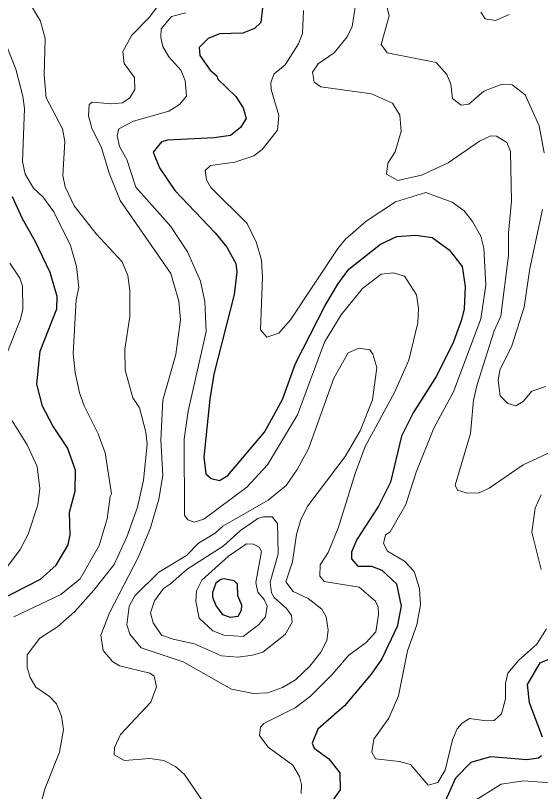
# Model space of a CAD drawing. Extents: x 673.3 to 698.5, y 6984.3 to 7012.3.
# Drawn here: x 686.433 to 687.278, y 7000.05 to 7001.299 of the extents above; entities that cross this region are included whole.
import ezdxf

# ---------------------------------------------------------------- set-up
doc = ezdxf.new("R2010")
doc.units = 0
doc.header["$LTSCALE"] = 0.032
doc.layers.add('1', color=7, linetype='Continuous', lineweight=25)
doc.layers.add('2', color=7, linetype='Continuous', lineweight=13)

msp = doc.modelspace()

# ---------------------------------------------------------------- linework, layer by layer
at = {"layer": '1'}
for points in [[(686.8305, 7001.3112), (686.8282, 7001.2877), (686.8178, 7001.2779), (686.7989, 7001.2704)], [(686.7989, 7001.2704), (686.7614, 7001.2695), (686.7433, 7001.2619), (686.7289, 7001.2472), (686.7298, 7001.2345), (686.7463, 7001.2106), (686.7572, 7001.2019), (686.759, 7001.1961), (686.788, 7001.1687), (686.7998, 7001.1503), (686.8045, 7001.1331), (686.795, 7001.1183), (686.7793, 7001.1059), (686.753, 7001.1017), (686.6778, 7001.0984), (686.6684, 7001.0957), (686.6549, 7001.0789), (686.665, 7001.0536), (686.6894, 7001.0174), (686.7547, 7000.9488), (686.7734, 7000.9261), (686.7876, 7000.8999), (686.7891, 7000.8864), (686.7851, 7000.8496), (686.7526, 7000.7214), (686.7459, 7000.6815), (686.7363, 7000.588), (686.7395, 7000.5613), (686.7479, 7000.5537), (686.7614, 7000.5506), (686.775, 7000.5584), (686.8341, 7000.6281), (686.8629, 7000.6808), (686.8838, 7000.7388), (686.9312, 7000.8321), (686.9516, 7000.8666), (686.9696, 7000.8904), (687.0204, 7000.9307), (687.0468, 7000.9429), (687.0771, 7000.9454), (687.1034, 7000.9413), (687.1307, 7000.9219), (687.1516, 7000.895), (687.1564, 7000.8626), (687.1548, 7000.8265), (687.1508, 7000.8089), (687.1366, 7000.7709), (687.1097, 7000.718), (687.0729, 7000.6594), (687.054, 7000.6216), (687.0366, 7000.5477), (687.0173, 7000.5092), (686.9825, 7000.4558), (686.974, 7000.4354), (686.9735, 7000.4245), (686.9838, 7000.4125), (687.006, 7000.4127), (687.0224, 7000.4061), (687.0462, 7000.3844), (687.0539, 7000.3485), (687.0474, 7000.3154), (687.0226, 7000.2636), (687.0056, 7000.2389), (686.9623, 7000.1878), (686.9195, 7000.1505), (686.9107, 7000.128), (686.9138, 7000.1197), (686.9373, 7000.1025), (686.9549, 7000.0802), (686.9553, 7000.0527), (686.9383, 7000.0287)], [(686.4072, 7000.3582), (686.4734, 7000.3918), (686.499, 7000.4142), (686.5179, 7000.447), (686.5212, 7000.463), (686.5205, 7000.4994), (686.5293, 7000.5333), (686.5301, 7000.5672), (686.5171, 7000.6033), (686.4936, 7000.6387), (686.4766, 7000.6699), (686.4675, 7000.7057), (686.4732, 7000.7584), (686.5, 7000.8265), (686.5002, 7000.8467), (686.4893, 7000.8854), (686.4649, 7000.9359), (686.4446, 7000.9714), (686.4287, 7001.0069)], [(687.281, 7000.1375), (687.2599, 7000.1929), (687.257, 7000.2224), (687.277, 7000.2572), (687.3437, 7000.2858)], [(687.1002, 6999.9796), (687.1416, 7000.0721), (687.166, 7000.0974), (687.1979, 7000.1066), (687.2557, 7000.1018), (687.2745, 7000.1042), (687.2795, 7000.1078)]]:
    msp.add_lwpolyline(points, dxfattribs=at)
msp.add_lwpolyline([(686.7908, 7000.3651), (686.7907, 7000.3839), (686.7853, 7000.3889), (686.7691, 7000.3924), (686.7637, 7000.3914), (686.7558, 7000.3851), (686.7501, 7000.3704), (686.7501, 7000.3627), (686.7563, 7000.3483), (686.7662, 7000.3349), (686.7789, 7000.3304), (686.7914, 7000.3324), (686.7971, 7000.3417), (686.7974, 7000.3501)], close=True, dxfattribs=at)
at = {"layer": '2'}
for points in [[(687.0221, 7001.3498), (687.0342, 7001.2982), (687.0214, 7001.2522), (687.031, 7001.2388), (687.1101, 7001.2229), (687.1273, 7001.2038), (687.1336, 7001.1881), (687.1363, 7001.1652), (687.15, 7001.1545), (687.1625, 7001.1559), (687.1868, 7001.177), (687.2142, 7001.188), (687.2323, 7001.187), (687.2531, 7001.1712), (687.2753, 7001.1213), (687.2834, 7001.0776)], [(686.5098, 7001.0413), (686.5129, 7001.0959), (686.5091, 7001.1165), (686.4827, 7001.1663), (686.4797, 7001.2034), (686.4812, 7001.2617), (686.4735, 7001.2897), (686.4578, 7001.3165)], [(686.6907, 7000.0902), (686.6721, 7000.1), (686.6493, 7000.1033), (686.6086, 7000.1001), (686.5919, 7000.1091), (686.5924, 7000.1207), (686.6023, 7000.1418), (686.651, 7000.1939), (686.6603, 7000.2187), (686.6564, 7000.2357), (686.6493, 7000.2404), (686.6009, 7000.2522), (686.5894, 7000.2591), (686.5742, 7000.2771), (686.5709, 7000.3014), (686.5852, 7000.3389), (686.6306, 7000.4268), (686.6504, 7000.4741), (686.6638, 7000.5206), (686.6702, 7000.5588), (686.667, 7000.6161), (686.6702, 7000.6796), (686.6913, 7000.7532), (686.6987, 7000.8093), (686.696, 7000.8391), (686.6831, 7000.8838), (686.6019, 7001.0009), (686.5841, 7001.0452), (686.5715, 7001.0858), (686.556, 7001.1174), (686.5506, 7001.1373), (686.5521, 7001.1557), (686.5565, 7001.1593), (686.5885, 7001.1564), (686.6053, 7001.158), (686.6173, 7001.1662), (686.6252, 7001.1797), (686.6246, 7001.1992), (686.6083, 7001.2218), (686.6059, 7001.2407), (686.6205, 7001.2673), (686.649, 7001.2963), (686.6614, 7001.3128)], [(687.1897, 7000.865), (687.1865, 7000.9242), (687.1816, 7000.9438), (687.1684, 7000.9673), (687.1549, 7000.9843), (687.1354, 7000.9986), (687.0932, 7001.0139), (687.0443, 7000.9991), (686.9975, 7000.9677), (686.9642, 7000.9389), (686.9516, 7000.924), (686.8759, 7000.8088), (686.8567, 7000.7875), (686.8374, 7000.7809), (686.8272, 7000.7927), (686.8306, 7000.8776), (686.829, 7000.905), (686.8212, 7000.933), (686.8062, 7000.9641), (686.7476, 7001.0222), (686.7407, 7001.0343), (686.7387, 7001.0493), (686.7468, 7001.0576), (686.7862, 7001.0627), (686.8166, 7001.0732), (686.8301, 7001.0833), (686.855, 7001.1142), (686.8567, 7001.1376), (686.8444, 7001.1799), (686.8438, 7001.1907), (686.8493, 7001.205), (686.8669, 7001.2195), (686.8883, 7001.253), (686.8949, 7001.2696), (686.8966, 7001.307)], [(687.3038, 7000.601), (687.2501, 7000.5756), (687.195, 7000.5384), (687.1779, 7000.5304), (687.1583, 7000.5307), (687.1442, 7000.535), (687.1403, 7000.543), (687.1653, 7000.6261), (687.1702, 7000.6796), (687.1756, 7000.7049), (687.2031, 7000.7913), (687.2141, 7000.8149), (687.2264, 7000.9125), (687.2265, 7000.9492), (687.2313, 7001.0002), (687.2293, 7001.08), (687.2238, 7001.0945), (687.2067, 7001.1047), (687.1979, 7001.105), (687.1798, 7001.0967), (687.1293, 7001.0617), (687.0866, 7001.0421), (687.0485, 7001.0335), (687.0299, 7001.0437), (687.032, 7001.0613), (687.0441, 7001.0795), (687.0537, 7001.1128), (687.0514, 7001.1386), (687.0397, 7001.1578), (687.0057, 7001.1726), (686.9244, 7001.1841), (686.9137, 7001.1917), (686.9113, 7001.2074), (686.9202, 7001.2212), (686.9458, 7001.2389), (686.9666, 7001.2646), (686.9747, 7001.281), (686.9804, 7001.3156)], [(686.7074, 7001.3029), (686.6841, 7001.2974), (686.6678, 7001.2774), (686.6673, 7001.2634), (686.6706, 7001.249), (686.6799, 7001.2321), (686.6995, 7001.2108), (686.7061, 7001.1943), (686.7083, 7001.1692), (686.6969, 7001.1553), (686.6798, 7001.1448), (686.6233, 7001.1287), (686.5998, 7001.1165), (686.597, 7001.1053), (686.6007, 7001.0878), (686.6123, 7001.0669), (686.6268, 7001.0227), (686.6832, 7000.9593), (686.7101, 7000.9185), (686.731, 7000.8711), (686.7377, 7000.8385), (686.7402, 7000.7904), (686.711, 7000.6623), (686.7048, 7000.6169), (686.7052, 7000.4947), (686.7108, 7000.4872), (686.7208, 7000.4836), (686.7363, 7000.4883), (686.8055, 7000.5396), (686.8388, 7000.5757), (686.8871, 7000.6561), (686.9302, 7000.773), (686.957, 7000.817), (686.9916, 7000.8596), (687.0216, 7000.8825), (687.041, 7000.8845), (687.0588, 7000.8792), (687.0783, 7000.8495), (687.0814, 7000.8271), (687.0807, 7000.8042), (687.0658, 7000.7444), (687.0429, 7000.6923), (686.9957, 7000.6052), (686.9794, 7000.562), (686.9528, 7000.4754), (686.936, 7000.4347), (686.9233, 7000.415), (686.9227, 7000.3968), (686.9299, 7000.3878), (686.9859, 7000.3787), (687.0122, 7000.3566), (687.0164, 7000.3469), (687.0172, 7000.3351), (687.0127, 7000.3068), (686.9976, 7000.2898), (686.9694, 7000.2696), (686.9427, 7000.2381), (686.9077, 7000.2035), (686.8831, 7000.1849), (686.833, 7000.1594), (686.8274, 7000.1538)], [(687.1816, 7001.3039), (687.1889, 7001.2936), (687.2052, 7001.2907), (687.2275, 7001.3006)], [(686.4167, 7001.2558), (686.4341, 7001.2123), (686.4453, 7001.1691), (686.4478, 7001.1493), (686.4447, 7001.0637), (686.449, 7001.0432), (686.4622, 7001.021), (686.4774, 7001.007), (686.495, 7000.9831), (686.5216, 7000.9286), (686.5317, 7000.8949), (686.535, 7000.8612), (686.531, 7000.8411), (686.5261, 7000.7551), (686.5293, 7000.7242), (686.5362, 7000.6918), (686.5437, 7000.6707), (686.5662, 7000.6256), (686.5774, 7000.595), (686.588, 7000.5288), (686.5856, 7000.5248), (686.5809, 7000.4887), (686.5677, 7000.4457), (686.5373, 7000.3925), (686.5063, 7000.3673), (686.4308, 7000.331)], [(686.4585, 6999.9642), (686.4801, 7000.0528), (686.504, 7000.1132), (686.5107, 7000.1499), (686.5075, 7000.1711), (686.4991, 7000.1913), (686.4882, 7000.2032), (686.4662, 7000.218), (686.457, 7000.2334), (686.452, 7000.2497), (686.4521, 7000.2698), (686.4727, 7000.2967), (686.5009, 7000.3152), (686.5287, 7000.3398), (686.5596, 7000.374), (686.592, 7000.4154), (686.6123, 7000.46), (686.6295, 7000.5075), (686.6392, 7000.5513), (686.6449, 7000.6088), (686.6432, 7000.6284), (686.6326, 7000.6672), (686.6221, 7000.6835), (686.6098, 7000.7281), (686.6095, 7000.7619), (686.6173, 7000.8146), (686.6172, 7000.8564), (686.614, 7000.8804), (686.605, 7000.9022), (686.5629, 7000.9476), (686.5279, 7000.9924), (686.5133, 7001.0231), (686.5098, 7001.0413)], [(687.2811, 7000.9867), (687.2607, 7000.8919), (687.2516, 7000.8297), (687.2318, 7000.7673), (687.2121, 7000.7281), (687.2094, 7000.7114), (687.2126, 7000.6867), (687.2253, 7000.6746), (687.238, 7000.6706), (687.2497, 7000.6775), (687.264, 7000.6944), (687.2863, 7000.7019)], [(686.4194, 7000.7551), (686.4412, 7000.81), (686.4453, 7000.8263), (686.4446, 7000.8639), (686.4403, 7000.8762), (686.4243, 7000.9004)], [(687.2874, 7000.3116), (687.272, 7000.2874), (687.2431, 7000.2616), (687.2252, 7000.2404), (687.2216, 7000.224), (687.2215, 7000.1991), (687.2148, 7000.1748), (687.2033, 7000.1645), (687.1904, 7000.1636), (687.1636, 7000.1677), (687.1515, 7000.1601), (687.1438, 7000.1507), (687.1362, 7000.1334), (687.1242, 7000.0845), (687.1124, 7000.0644), (687.097, 7000.0605), (687.0684, 7000.0934), (687.051, 7000.0985), (687.0126, 7000.1026), (687.0066, 7000.1134), (687.0096, 7000.1345), (687.0339, 7000.1679), (687.0494, 7000.2042), (687.0636, 7000.2763), (687.079, 7000.3183), (687.0847, 7000.3503), (687.0831, 7000.3769), (687.0745, 7000.4041), (687.0588, 7000.4206), (687.0317, 7000.4369), (687.0254, 7000.4494), (687.0285, 7000.463), (687.0362, 7000.4678), (687.061, 7000.5121), (687.0778, 7000.5637), (687.1063, 7000.635), (687.1377, 7000.6932), (687.1816, 7000.8105), (687.1897, 7000.865)], [(686.4108, 7000.3992), (686.4408, 7000.4394), (686.4539, 7000.4643), (686.4695, 7000.5111), (686.4723, 7000.5376), (686.4682, 7000.5729), (686.4521, 7000.608), (686.4279, 7000.6466)], [(687.2787, 7000.5273), (687.2694, 7000.5062), (687.264, 7000.4676), (687.279, 7000.4073)], [(686.8274, 7000.1538), (686.8257, 7000.1402), (686.84, 7000.1216), (686.8795, 7000.0927), (686.89, 7000.0743), (686.8934, 7000.0614), (686.893, 7000.0471)], [(686.7353, 7000.0333), (686.7053, 7000.0772), (686.6907, 7000.0902)], [(687.17, 7000.0338), (687.2145, 7000.0618), (687.2505, 7000.0675), (687.3019, 7000.0635)]]:
    msp.add_lwpolyline(points, dxfattribs=at)
for points in [[(686.8688, 7000.5425), (686.8864, 7000.5681), (686.9046, 7000.6015), (686.9452, 7000.7151), (686.9685, 7000.7557), (686.9857, 7000.7635), (687.0031, 7000.7606), (687.0082, 7000.754), (687.0147, 7000.7326), (687.0074, 7000.6802), (686.9876, 7000.6306), (686.9637, 7000.5893), (686.9035, 7000.5095), (686.8924, 7000.4878), (686.8853, 7000.4636), (686.8791, 7000.4194), (686.8683, 7000.3873), (686.8798, 7000.372), (686.9041, 7000.3607), (686.9258, 7000.3435), (686.9332, 7000.3313), (686.9364, 7000.3096), (686.9339, 7000.2933), (686.9243, 7000.2743), (686.9068, 7000.252), (686.8839, 7000.2297), (686.8627, 7000.2175), (686.8394, 7000.2091), (686.8162, 7000.2076), (686.7809, 7000.2147), (686.7031, 7000.2587), (686.6353, 7000.2815), (686.6171, 7000.3032), (686.6124, 7000.3183), (686.6164, 7000.3481), (686.6254, 7000.3648), (686.664, 7000.4032), (686.7083, 7000.4297), (686.7275, 7000.4496), (686.7547, 7000.4657), (686.7666, 7000.4773), (686.8399, 7000.5188)], [(686.8549, 7000.4814), (686.8463, 7000.4918), (686.8318, 7000.4918), (686.8231, 7000.4892), (686.7953, 7000.4703), (686.7676, 7000.4449), (686.7093, 7000.4079), (686.6829, 7000.3841), (686.6712, 7000.3769), (686.6568, 7000.3569), (686.6506, 7000.3376), (686.6548, 7000.3216), (686.668, 7000.3019), (686.687, 7000.295), (686.7213, 7000.2877), (686.7649, 7000.2682), (686.7917, 7000.2663), (686.8143, 7000.2692), (686.8313, 7000.2743), (686.8669, 7000.3025), (686.8786, 7000.3225), (686.8775, 7000.3334), (686.8695, 7000.3447), (686.8493, 7000.3623), (686.8449, 7000.3699), (686.843, 7000.3867), (686.8558, 7000.4323)], [(686.829, 7000.4361), (686.8251, 7000.4433), (686.8162, 7000.4479), (686.8048, 7000.4486), (686.7761, 7000.429), (686.7329, 7000.39), (686.7246, 7000.3728), (686.7232, 7000.3565), (686.729, 7000.329), (686.7506, 7000.3087), (686.7684, 7000.3017), (686.7997, 7000.2996), (686.8241, 7000.3183), (686.8353, 7000.3311), (686.8379, 7000.3481), (686.8331, 7000.359), (686.8233, 7000.371), (686.8201, 7000.3864)]]:
    msp.add_lwpolyline(points, close=True, dxfattribs=at)

doc.saveas('drawing.dxf')
